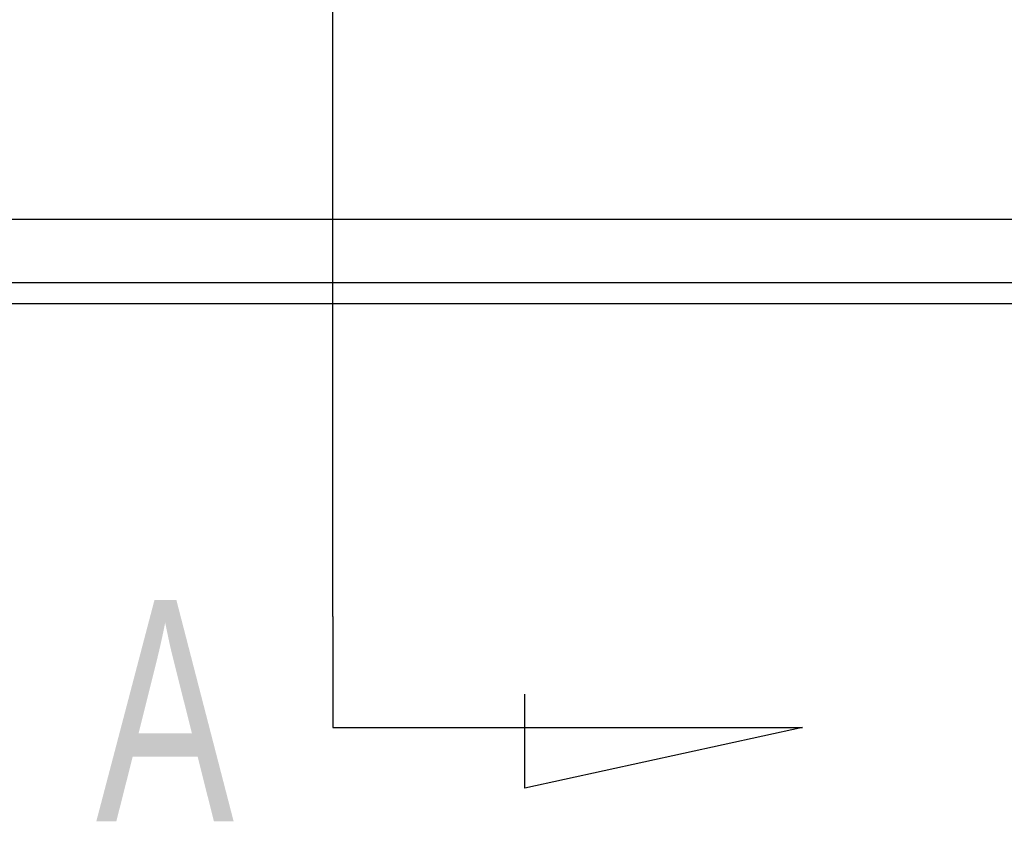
# Model space of a CAD drawing. Header units: millimetres. Extents: x -386 to 3135, y -1989 to 860.
# Tile 588 of 596: x 1756 to 1779, y -278 to -259. Entities that reach past the tile are written whole.
import ezdxf
from ezdxf.lldxf.tags import DXFTag

# ---------------------------------------------------------------- set-up
doc = ezdxf.new("R2010")
doc.units = ezdxf.units.MM
doc.layers.get('0').update_dxf_attribs({"linetype": 'CONTINUOUS'})
doc.styles.add('CHN', font='txt')
tags = doc.linetypes.add('DASHED', pattern=[25.72, 12.86, -12.86]).pattern_tags.tags
tags[6:7] = [DXFTag(74, 4), DXFTag(75, 0), DXFTag(340, '0'), DXFTag(46, 0.0), DXFTag(50, 0.0), DXFTag(44, 0.0), DXFTag(45, 0.0)]
tags[4:5] = [DXFTag(74, 4), DXFTag(75, 0), DXFTag(340, '0'), DXFTag(46, 0.0), DXFTag(50, 0.0), DXFTag(44, 0.0), DXFTag(45, 0.0)]

msp = doc.modelspace()

# ---------------------------------------------------------------- linework, layer by layer
for p, q in [((1763.316, -273.616), (1763.316, -207.141)), ((1763.316, -273.616), (1763.316, -276.252)), ((1767.876, -277.686), (1767.876, -275.456)), ((1763.316, -276.252), (1774.464, -276.252)), ((1774.464, -276.252), (1767.876, -277.686))]:
    msp.add_line(p, q)
at = {"linetype": 'Continuous'}
for p, q in [((1883.957, -264.196), (1628.251, -264.197)), ((1883.475, -266.196), (1628.251, -266.197))]:
    msp.add_line(p, q, dxfattribs=at)
at = {"linetype": 'DASHED'}
msp.add_line((1883.595, -265.696), (1628.251, -265.697), dxfattribs=at)

# ---------------------------------------------------------------- texts
at = {"style": 'CHN', "width": 0.7}
msp.add_text('A', height=5.25, dxfattribs=at).set_placement((1757.695, -278.475))

doc.saveas('drawing.dxf')
